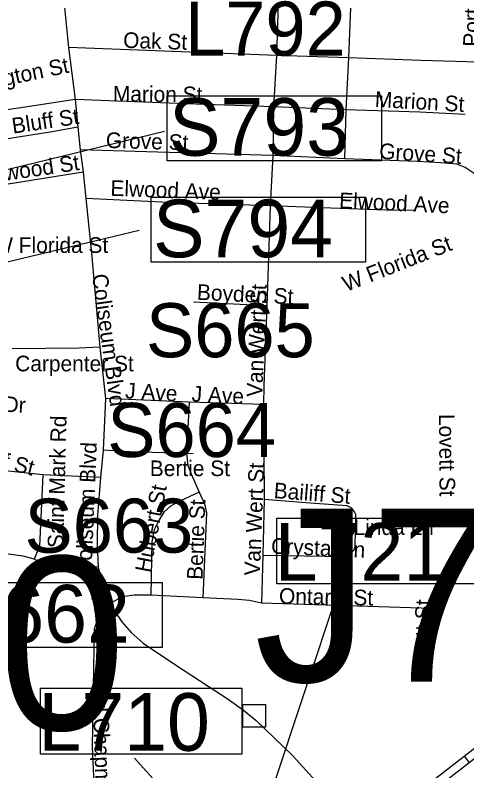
# Model space of a CAD drawing. Extents: x 1662474 to 1856135, y 779280 to 917889.
# Drawn here: x 1756402 to 1759145, y 835792 to 840382 of the extents above; entities that cross this region are included whole.
import ezdxf

# ---------------------------------------------------------------- set-up
doc = ezdxf.new("R2010")
doc.units = 0
for name, color, linetype in [('Exist Road Non-System Structure Non-Sys Other Attributed CELL', 7, 'Continuous'), ('Exist Road Non-System Structure Non-Sys Other Number Label', 7, 'Continuous'), ('Exist Road Non-System Type 51', 7, 'Continuous'), ('Exist Road Non-System Type 51 Label', 7, 'Continuous'), ('Exist Road Primary Interstate Structure Cantilever Sign Number Label', 7, 'Continuous'), ('Exist Road Primary Interstate Structure Ovrhead Sign Number Label', 7, 'Continuous'), ('Exist Road Secondary Type 51 Divided Attributed', 7, 'Continuous'), ('Exist Road Secondary Type 51 Label', 7, 'Continuous'), ('Exist Vertical Profile Horizontal Axis Label Major', 7, 'Continuous'), ('Scratch_Level_6', 7, 'Continuous')]:
    doc.layers.add(name, color=color, linetype=linetype)

msp = doc.modelspace()

# ---------------------------------------------------------------- linework, layer by layer
at = {"layer": 'Exist Road Non-System Structure Non-Sys Other Attributed CELL'}
msp.add_lwpolyline([(1757783.6, 836195.1), (1757922.6, 836195.1), (1757922.6, 836056.1), (1757783.6, 836056.1)], close=True, dxfattribs=at)
at = {"layer": 'Exist Road Non-System Type 51'}
for p, q in [((1756693.9, 840505.8), (1756725.4, 840185)), ((1757999.9, 840452.8), (1757989.6, 840136.2)), ((1758437.9, 840425.9), (1758426.6, 840122.9)), ((1757989.6, 840136.2), (1756725.4, 840185)), ((1756725.4, 840185), (1756767.1, 839869.2)), ((1757989.6, 840136.2), (1757971.6, 839825.4)), ((1758426.6, 840122.9), (1757989.6, 840136.2)), ((1758426.6, 840122.9), (1758411.1, 839806.2)), ((1758866, 840105.8), (1758426.6, 840122.9)), ((1759214.9, 840096.6), (1758866, 840105.8)), ((1756767.1, 839869.2), (1756782.1, 839701.9)), ((1757971.6, 839825.4), (1757966.1, 839529.9)), ((1758411.1, 839806.2), (1757971.6, 839825.4)), ((1758411.1, 839806.2), (1758402.5, 839509.4)), ((1758858.9, 839791.4), (1758411.1, 839806.2)), ((1759135.4, 839778.8), (1758858.9, 839791.4)), ((1756782.1, 839701.9), (1756797.4, 839564.2)), ((1756797.4, 839564.2), (1756813.9, 839428.4)), ((1757966.1, 839529.9), (1757950, 839222.9)), ((1758402.5, 839509.4), (1757966.1, 839529.9)), ((1758845.4, 839492.9), (1758402.5, 839509.4)), ((1756813.9, 839428.4), (1756831.4, 839268)), ((1756831.4, 839268), (1756866.4, 838935.4)), ((1757950, 839222.9), (1757940.1, 838916.8)), ((1756866.4, 838935.4), (1756916.1, 838364)), ((1757940.1, 838916.8), (1757930.1, 838616.5)), ((1757930.1, 838616.5), (1757484.9, 838639.1)), ((1756916.1, 838364), (1756951.4, 838053)), ((1756951.4, 838053), (1756935.4, 837740.4)), ((1757459, 838031.8), (1756951.4, 838053)), ((1757459, 838031.8), (1757442.4, 837719.2)), ((1757910.1, 838016.5), (1757459, 838031.8)), ((1757910.1, 838016.5), (1757914.1, 837439.4)), ((1756935.4, 837740.4), (1756920.1, 837573)), ((1757482.6, 837717.6), (1757442.4, 837719.2)), ((1756920.1, 837573), (1756570, 837590.4)), ((1757914.1, 837439.4), (1757906.1, 837101.6)), ((1757906.1, 837101.6), (1757897.6, 836810.8)), ((1757542.4, 836842.9), (1757225.1, 836859.1)), ((1758932.1, 836778.2), (1757897.6, 836810.8)), ((1759128.8, 835881.7), (1759157.6, 835843.9))]:
    msp.add_line(p, q, dxfattribs=at)
for points in [[(1756767.1, 839869.2), (1756462.1, 839822.6), (1756367.4, 839807.4), (1756277.9, 839799.2), (1756165.6, 839795), (1756051.4, 839802.1), (1755937.5, 839815.8), (1755820.6, 839844.9)], [(1757971.6, 839825.4), (1757440.1, 839842), (1756767.1, 839869.2)], [(1756782.1, 839701.9), (1756614.6, 839670.1), (1756096.8, 839590.5), (1755807, 839547.8)], [(1757966.1, 839529.9), (1757199.6, 839550.9), (1756797.4, 839564.2)], [(1759283.4, 839354.1), (1759228.5, 839393.9), (1759184.4, 839424.1), (1759134, 839456.2), (1759084.9, 839476.4), (1758986.8, 839484.8), (1758845.4, 839492.9)], [(1756813.9, 839428.4), (1755877.4, 839277.2), (1755797.4, 839267.4)], [(1757950, 839222.9), (1757332.5, 839242.8), (1756831.4, 839268)], [(1758835.6, 839195), (1758652.9, 839196.4), (1758319.1, 839208.9), (1757950, 839222.9)], [(1757930.1, 838616.5), (1757912, 838129.4), (1757910.1, 838016.5)], [(1756916.1, 838364), (1756791.2, 838358), (1756383.9, 838355.4)], [(1757442.4, 837719.2), (1757098.9, 837729.2), (1756935.4, 837740.4)], [(1757442.4, 837719.2), (1757451.1, 837646.5), (1757471.4, 837596.6), (1757520.1, 837484.2)], [(1756570, 837590.4), (1756282.6, 837619.2), (1756221.5, 837631.8)], [(1756570, 837590.4), (1756550.4, 837155.4), (1756517.5, 837076.7)], [(1756920.1, 837573), (1756902.6, 837341.8), (1756898.9, 837170.4), (1756905.1, 837029.4)], [(1757520.1, 837484.2), (1757405.1, 837431.8), (1757345.1, 837399.2), (1757303.9, 837363), (1757276.9, 837316.2), (1757245.9, 837254.9), (1757232.5, 837182.7), (1757225.1, 836859.1)], [(1757520.1, 837484.2), (1757552.6, 837414.2), (1757563.4, 837358), (1757542.4, 836842.9)], [(1757906.1, 837101.6), (1758409.1, 837094), (1758439.2, 837111.4), (1758461.1, 837134.7), (1758467.6, 837154.1), (1758471.2, 837347.8), (1758463.1, 837365.7), (1758450.9, 837380.4), (1758434.2, 837394.2), (1758417.5, 837400.5), (1758192.6, 837416.6), (1757914.1, 837439.4)], [(1756517.5, 837076.7), (1756450.1, 837096.4), (1756195.2, 837130.5)], [(1756905.1, 837029.4), (1756826.4, 837031.8), (1756731.4, 837035.4), (1756570, 837049.1), (1756517.5, 837076.7)], [(1756905.1, 837029.4), (1756930.1, 836931.8), (1756948.8, 836880.4), (1756983.9, 836811.6)], [(1757225.1, 836859.1), (1757124.1, 836859.1), (1757053.8, 836849.1), (1756983.9, 836811.6)], [(1757897.6, 836810.8), (1757825.1, 836825.5), (1757755, 836833.1), (1757542.4, 836842.9)], [(1756983.9, 836811.6), (1756941.4, 836770.7), (1756925.1, 836748.1), (1756902.6, 836712.9), (1756881.2, 836651.8), (1756868.9, 835937.9), (1756883.9, 835621.9)], [(1756983.9, 836811.6), (1757007.5, 836759.1), (1757048.8, 836696.6), (1757106.2, 836632.1), (1757180, 836568), (1757368.9, 836440.4), (1757575, 836305.6), (1757688.9, 836231.9), (1757787.6, 836160.4), (1757866.4, 836096.7), (1758086.2, 835884.6), (1758387.9, 835552.9), (1758447.4, 835491.7), (1758529.9, 835412.9)]]:
    msp.add_lwpolyline(points, dxfattribs=at)
at = {"layer": 'Exist Road Secondary Type 51 Divided Attributed'}
for points in [[(1761530.6, 838885.3), (1761072, 838367.7), (1760571.4, 837802), (1760419.9, 837644.9), (1760326, 837492.3), (1760268.3, 837316.5), (1760229.9, 837162.7), (1760209.6, 837060.7), (1760175, 836908.6), (1760150.1, 836821.8), (1760126.1, 836765.5), (1760063.6, 836658.5), (1760021.9, 836596.4), (1759942.2, 836511.5), (1759816.3, 836413.5), (1758567.2, 835443.3), (1758376, 835261.8), (1758287.9, 835111.4), (1758258.2, 835027.4), (1758173.1, 834640.7)], [(1758253.2, 834630.6), (1758329.6, 834965), (1758410.7, 835141.9), (1758555.1, 835324.3), (1759013, 835729.9), (1759899.8, 836416.8), (1760030.8, 836538.8), (1760100.3, 836627.6), (1760167.1, 836745.8), (1760202.5, 836843.1), (1760265.6, 837080.3), (1760301.3, 837261.6), (1760350.2, 837439), (1760367, 837477), (1760382.3, 837504.1), (1760406.2, 837542), (1760429.9, 837570.8), (1760593.4, 837741.8), (1761133.2, 838357.1), (1761595.3, 838881.2)]]:
    msp.add_lwpolyline(points, dxfattribs=at)
at = {"layer": 'Exist Vertical Profile Horizontal Axis Label Major'}
for p, q in [((1757205.9, 833404.5), (1758356.6, 836864.8)), ((1758108.4, 834786.1), (1757126.3, 835869.4))]:
    msp.add_line(p, q, dxfattribs=at)
for points in [[(1757991.2, 837327.3), (1759214, 837327.3), (1759214, 836927.1), (1757991.2, 836927.1)], [(1756556.2, 836294.1), (1757778.9, 836294.1), (1757778.9, 835893.9), (1756556.2, 835893.9)]]:
    msp.add_lwpolyline(points, close=True, dxfattribs=at)
at = {"layer": 'Scratch_Level_6'}
for p, q in [((1753678.6, 838794.3), (1757309.2, 839676.2)), ((1753349.1, 838163.3), (1757154.9, 839075.8))]:
    msp.add_line(p, q, dxfattribs=at)
for points in [[(1757324.1, 839892), (1758626.7, 839892), (1758626.7, 839497.1), (1757324.1, 839497.1)], [(1757227, 839275.1), (1758529.6, 839275.1), (1758529.6, 838880.2), (1757227, 838880.2)], [(1755992.8, 836935.3), (1757295.4, 836935.3), (1757295.4, 836540.3), (1755992.8, 836540.3)]]:
    msp.add_lwpolyline(points, close=True, dxfattribs=at)

# ---------------------------------------------------------------- texts
at = {"layer": 'Exist Road Non-System Structure Non-Sys Other Number Label'}
for s, p in [('J735', (1757853.1, 836333.9)), ('J440', (1754030.9, 836041.7))]:
    msp.add_text(s, height=1049.86, dxfattribs=at).set_placement(p)
at = {"layer": 'Exist Road Non-System Type 51 Label'}
for s, rotation, p in [('Portland St', 88.4645, (1759216.9, 840188.5)), ('Oak St', 358.1114, (1757056.6, 840183.5)), ('Ellington St', 11.7889, (1756104.5, 839902)), ('Marion St', 359.5205, (1756995.2, 839856.5)), ('Marion St', 356.7088, (1758584.4, 839824.3)), ('Pine Bluff St', 8.4969, (1756102.6, 839618.5)), ('Grove St', 358.3037, (1756951.6, 839575.5)), ('Grove St', 356.2825, (1758610.6, 839509.7)), ('Maywood St', 8.3566, (1756104.4, 839340)), ('Elwood Ave', 357.7914, (1756979, 839284.7)), ('Elwood Ave', 357.2539, (1758367.8, 839209.8)), ('W Florida St', 21.5411, (1758412.9, 838700)), ('Coliseum Blvd', 277.9025, (1756868.6, 838803.8)), ('Boyden St', 357.1915, (1757504.1, 838653.3)), ('Van Wert St', 87.7126, (1757902.5, 838060.7)), ('Carpenter St', 359.9826, (1756402.1, 838218.2)), ('J Ave', 356.4922, (1757067.8, 838055)), ('J Ave', 356.9473, (1757471.8, 838035.6)), ('Phoebe Dr', 356.7566, (1755856.8, 837999.3)), ('Saint Mark Rd', 88.513, (1756693.5, 837143.5)), ('Lovett St', 270.4235, (1758975.7, 837959.4)), ('Bailiff St', 346.036, (1756052.1, 837696.8)), ('Coliseum Blvd', 87.5998, (1756864.3, 836975.2)), ('Van Wert St', 87.7107, (1757887.8, 836975.9)), ('Hubert St', 79.1554, (1757222, 836991.6)), ('Bailiff St', 355.6627, (1757969.7, 837448.6)), ('Bertie St', 87.9467, (1757539.9, 836951)), ('Crystal Ln', 357.5336, (1757954.6, 837111.4)), ('Ontario St', 358.8406, (1758003.5, 836807)), ('Lovett St', 89.0855, (1758920.1, 836330.5)), ('Old Chapman St', 271.9356, (1756868.7, 836343.9))]:
    msp.add_text(s, height=95, rotation=rotation, dxfattribs=at).set_placement(p)
for s, p in [('W Florida St', (1756268.5, 838937.3)), ('Bertie St', (1757219.6, 837581.8)), ('Linda Ln', (1758457.2, 837224.1))]:
    msp.add_text(s, height=95, dxfattribs=at).set_placement(p)
at = {"layer": 'Exist Road Primary Interstate Structure Cantilever Sign Number Label'}
msp.add_text('L792', height=328.08, dxfattribs=at).set_placement((1757433.7, 840135.7))
at = {"layer": 'Exist Road Primary Interstate Structure Ovrhead Sign Number Label'}
for s, p in [('S665', (1757196.7, 838303.8)), ('S664', (1756961.3, 837698.1)), ('S663', (1756458.8, 837117.1))]:
    msp.add_text(s, height=328.08, dxfattribs=at).set_placement(p)
at = {"layer": 'Exist Road Secondary Type 51 Label'}
msp.add_text('Freeman Mill Rd', height=95, rotation=39.4468, dxfattribs=at).set_placement((1758824.7, 835290.4))
at = {"layer": 'Exist Vertical Profile Horizontal Axis Label Major'}
for s, p in [('L721', (1757978.2, 836946.9)), ('L710', (1756543.2, 835913.7))]:
    msp.add_text(s, height=350, dxfattribs=at).set_placement(p)
at = {"layer": 'Scratch_Level_6'}
for s, p in [('S793', (1757336.6, 839527.7)), ('S794', (1757239.5, 838910.8)), ('S662', (1756005.3, 836570.9))]:
    msp.add_text(s, height=350, dxfattribs=at).set_placement(p)

doc.saveas('drawing.dxf')
